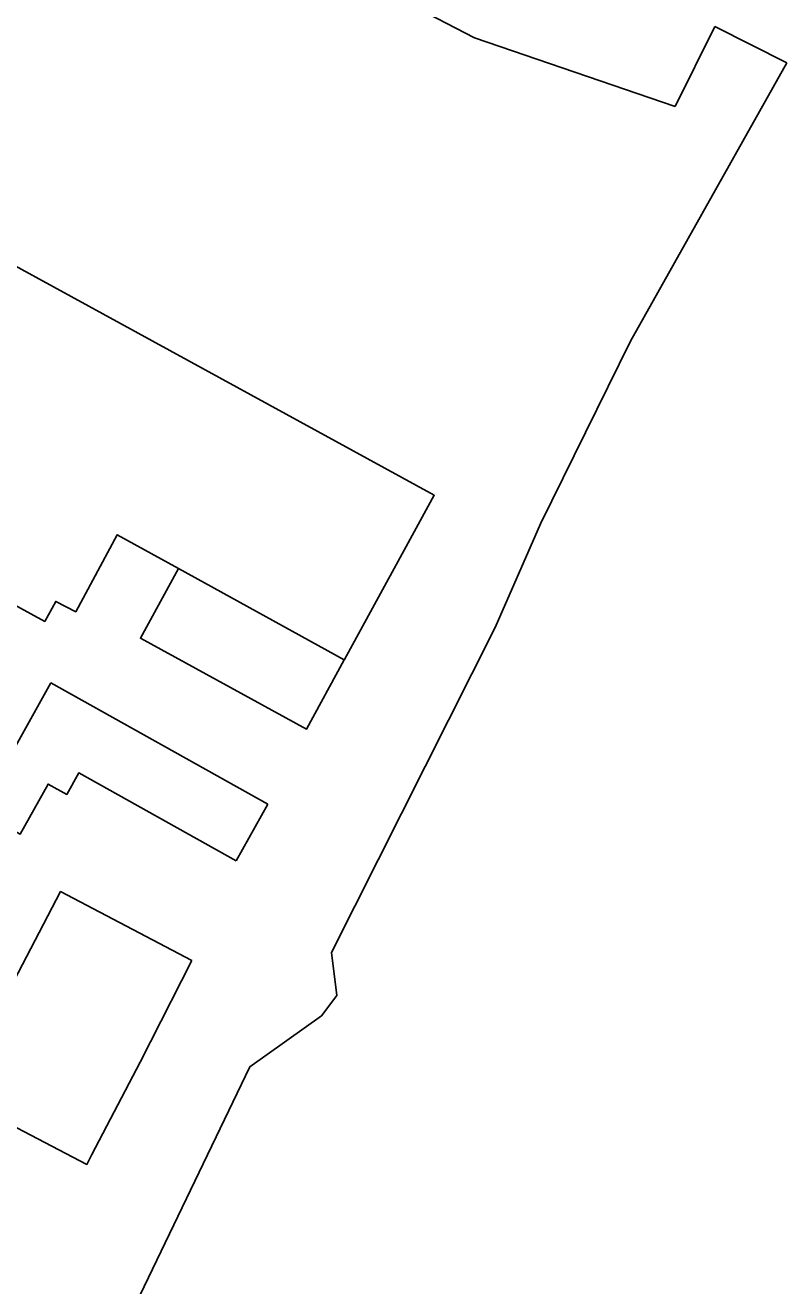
# Model space of a CAD drawing. Extents: x 136000 to 141000, y 400494 to 402006.
# Drawn here: x 139286.8 to 139368.3, y 400681.1 to 400816 of the extents above; entities that cross this region are included whole.
import ezdxf

# ---------------------------------------------------------------- set-up
doc = ezdxf.new("R2010")
doc.units = 0
for name, color, linetype in [('gg-bbg-bijgebouw', 7, 'Continuous'), ('gg-bbg-gedigitaliseerde bijgebouw', 7, 'Continuous'), ('gg-bbg-tussenscheiding', 7, 'Continuous'), ('gg-knt-bronhoudergrens', 7, 'Continuous')]:
    doc.layers.add(name, color=color, linetype=linetype)

msp = doc.modelspace()

# ---------------------------------------------------------------- linework, layer by layer
at = {"layer": 'gg-bbg-bijgebouw'}
for p, q in [((139320.94, 400748.06), (139320.97, 400748.12)), ((139312.78, 400732.64), (139309.4, 400726.55))]:
    msp.add_line(p, q, dxfattribs=at)
for points in [[(139320.97, 400748.12), (139330.58, 400765.7), (139279.26, 400793.78)], [(139263.96, 400765.86), (139288.9, 400752.18), (139290.08, 400754.33), (139292.22, 400753.23), (139296.67, 400761.47), (139303.22, 400757.85)], [(139303.22, 400757.85), (139299.14, 400750.38), (139316.92, 400740.66), (139320.94, 400748.06)], [(139304.64, 400715.9), (139299.1, 400705.02), (139293.96, 400695.11)], [(139279.23, 400701.46), (139293.41, 400694.06), (139293.96, 400695.11)]]:
    msp.add_lwpolyline(points, dxfattribs=at)
at = {"layer": 'gg-bbg-gedigitaliseerde bijgebouw'}
msp.add_line((139289.57, 400745.6), (139312.78, 400732.64), dxfattribs=at)
for points in [[(139289.57, 400745.6), (139281.9, 400731.86), (139286.28, 400729.42), (139289.27, 400734.77), (139291.27, 400733.66), (139292.55, 400735.96), (139309.4, 400726.55)], [(139304.64, 400715.9), (139290.6, 400723.26), (139279.23, 400701.46)]]:
    msp.add_lwpolyline(points, dxfattribs=at)
at = {"layer": 'gg-bbg-tussenscheiding'}
msp.add_line((139303.22, 400757.85), (139320.94, 400748.06), dxfattribs=at)
at = {"layer": 'gg-knt-bronhoudergrens'}
for p, q in [((139334.88, 400814.67), (139356.37, 400807.31)), ((139356.37, 400807.31), (139360.6, 400815.86)), ((139360.6, 400815.86), (139368.31, 400811.98)), ((139368.31, 400811.98), (139351.59, 400782.2)), ((139341.95, 400762.64), (139351.59, 400782.2))]:
    msp.add_line(p, q, dxfattribs=at)
for points in [[(139334.88, 400814.67), (139324.91, 400819.86), (139295.27, 400835.29)], [(139295.02, 400671.57), (139310.86, 400704.52), (139318.53, 400709.97), (139320.16, 400712.13), (139319.58, 400716.76), (139337.09, 400751.52), (139341.95, 400762.64)]]:
    msp.add_lwpolyline(points, dxfattribs=at)

doc.saveas('drawing.dxf')
